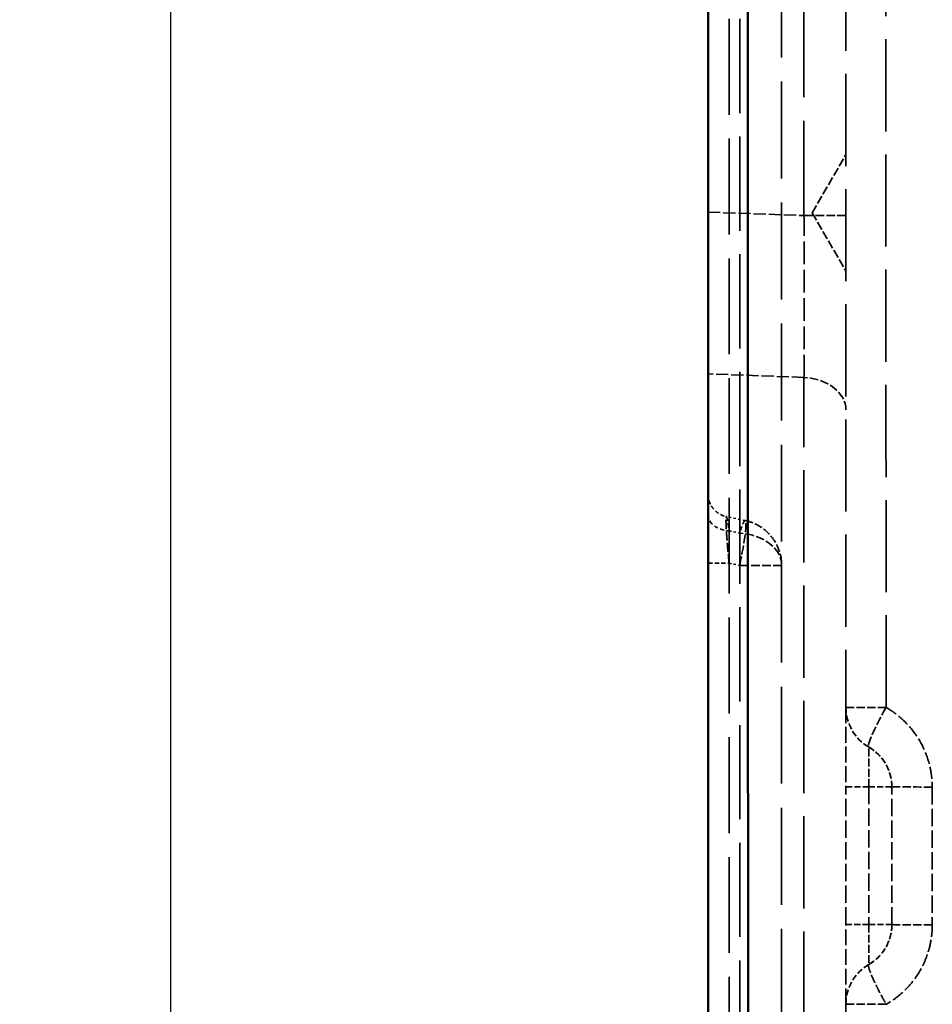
# Model space of a CAD drawing. Header units: millimetres. Extents: x 3367 to 6255, y 2001 to 4216.
# Tile 624 of 656: x 5337 to 5376, y 3965 to 4007. Entities that reach past the tile are written whole.
import ezdxf

# ---------------------------------------------------------------- set-up
doc = ezdxf.new("R2010")
doc.units = ezdxf.units.MM
doc.linetypes.add('DASHED', pattern=[0.2067, 0.1654, -0.0413])
for name, color, linetype, lineweight in [('AM_5', 3, 'Continuous', 25), ('Sichtbare Kanten(DIN)', 7, 'Continuous', 50), ('Sichtbare tangentiale Kanten(DIN)', 7, 'Continuous', 50), ('Verdeckte Kanten(DIN)', 7, 'DASHED', 35), ('Verdeckte tangentiale Kanten(DIN)', 7, 'DASHED', 35)]:
    doc.layers.add(name, color=color, linetype=linetype, lineweight=lineweight)
doc.styles.get("Standard").update_dxf_attribs({"font": 'ISOCP.SHX'})
doc.dimstyles.new('Standard$0', dxfattribs={"dimtxt": 0.18, "dimasz": 0.18, "dimexe": 0.18, "dimexo": 0.0625, "dimgap": 0.09, "dimtad": 0, "dimtih": 1, "dimtoh": 1, "dimdec": 4, "dimzin": 0, "dimdsep": 46, "dimtxsty": 'STANDARD', "dimcen": 0.09, "dimadec": 0, "dimazin": 0, "dimtfac": 1, "dimtdec": 4, "dimtofl": 0, "dimtmove": 0, "dimatfit": 3, "dimfxl": 1, "dimtolj": 1, "dimtzin": 0, "dimarcsym": 0})

# ---------------------------------------------------------------- blocks, each defined once
blk = doc.blocks.new('*D18')
at = {"layer": 'AM_5', "color": 0, "lineweight": -2, "transparency": 16777216}
for p, q in [((5366.55, 4095.878), (5343.015, 4095.878)), ((5343.195, 4094.078), (5343.195, 3447.6)), ((5343.195, 2774.028), (5343.195, 3420.506)), ((5366.55, 2772.228), (5343.015, 2772.228))]:
    blk.add_line(p, q, dxfattribs=at)
at = {"layer": 'AM_5', "color": 0, "transparency": 16777216}
for points in [[(5342.895, 4094.078), (5343.495, 4094.078), (5343.195, 4095.878)], [(5342.895, 2774.028), (5343.495, 2774.028), (5343.195, 2772.228)]]:
    blk.add_solid(points, dxfattribs=at)
at = {"layer": 'Defpoints', "color": 0, "transparency": 16777216}
for p in [(5366.612, 4095.878), (5343.195, 2772.228), (5366.612, 2772.228)]:
    blk.add_point(p, dxfattribs=at)
at = {"layer": 'AM_5', "color": 0, "transparency": 16777216, "insert": (5343.195, 3434.053), "char_height": 10, "attachment_point": 5, "rotation": 90}
blk.add_mtext('\\A1;132,5', dxfattribs=at)

msp = doc.modelspace()

# ---------------------------------------------------------------- linework, layer by layer
at = {"layer": 'Sichtbare Kanten(DIN)'}
msp.add_open_spline([(5366.61241, 3914.2967), (5366.61241, 3915.37552), (5366.61241, 3916.45401), (5366.61241, 3917.53268), (5366.61241, 3918.61125), (5366.61241, 3919.69001), (5366.61241, 3920.76881), (5366.61241, 3922.92617), (5366.61241, 3925.0837), (5366.61241, 3927.24107), (5366.61241, 3931.55632), (5366.61241, 3935.87092), (5366.61241, 3940.18557), (5366.61241, 3941.14136), (5366.61241, 3942.09714), (5366.61241, 3943.05297), (5366.61241, 3946.41206), (5366.61241, 3949.77104), (5366.61241, 3953.13012), (5366.61241, 3957.20126), (5366.61241, 3961.27254), (5366.61241, 3965.3437), (5366.61241, 3965.58736), (5366.61241, 3965.83103), (5366.61241, 3966.0747), (5366.61241, 3968.23213), (5366.61241, 3970.38955), (5366.61241, 3972.54699), (5366.61241, 3979.01927), (5366.61241, 3985.49159), (5366.61241, 3991.96385), (5366.61241, 3996.27871), (5366.61241, 4000.59355), (5366.61241, 4004.90842), (5366.61241, 4009.22327), (5366.61241, 4013.53814), (5366.61241, 4017.85299)], degree=3, knots=[-7.34561127, -7.34561127, -7.34561127, -7.34561127, -4.10915783, -4.10915783, -4.10915783, -0.87299213, -0.87299213, -0.87299213, 5.59858496, 5.59858496, 5.59858496, 18.54327892, 18.54327892, 18.54327892, 21.41078885, 21.41078885, 21.41078885, 31.48807169, 31.48807169, 31.48807169, 43.70153281, 43.70153281, 43.70153281, 44.43253036, 44.43253036, 44.43253036, 50.90482174, 50.90482174, 50.90482174, 70.32164965, 70.32164965, 70.32164965, 83.26627436, 83.26627436, 83.26627436, 96.21083388, 96.21083388, 96.21083388, 96.21083388], dxfattribs=at)
at = {"layer": 'Sichtbare tangentiale Kanten(DIN)'}
msp.add_open_spline([(5368.30186, 3914.29995), (5368.30342, 3915.12183), (5368.30506, 3915.94372), (5368.30682, 3916.7656), (5368.30737, 3917.02466), (5368.30794, 3917.28372), (5368.30851, 3917.54278), (5368.31092, 3918.62252), (5368.31355, 3919.70223), (5368.31618, 3920.78195), (5368.31692, 3921.08693), (5368.31766, 3921.3919), (5368.3184, 3921.69688), (5368.32291, 3923.54877), (5368.32738, 3925.40065), (5368.3316, 3927.25255), (5368.333, 3927.86628), (5368.33437, 3928.48002), (5368.33571, 3929.09375), (5368.34109, 3931.55925), (5368.34589, 3934.02476), (5368.34974, 3936.49027), (5368.35166, 3937.72208), (5368.35335, 3938.95388), (5368.35477, 3940.1857), (5368.35618, 3941.41939), (5368.35733, 3942.6531), (5368.35823, 3943.88679), (5368.36047, 3946.96659), (5368.36117, 3950.04643), (5368.36059, 3953.12622), (5368.35979, 3957.44118), (5368.35649, 3961.75614), (5368.35347, 3966.0711), (5368.35196, 3968.22871), (5368.35051, 3970.38631), (5368.34917, 3972.54392), (5368.34898, 3972.85395), (5368.34879, 3973.16397), (5368.3486, 3973.474), (5368.3471, 3975.93958), (5368.34573, 3978.40516), (5368.34452, 3980.87074), (5368.34331, 3983.33632), (5368.34232, 3985.8019), (5368.34158, 3988.26749), (5368.3412, 3989.49921), (5368.3409, 3990.73094), (5368.34065, 3991.96267), (5368.33991, 3995.66214), (5368.33975, 3999.36161), (5368.34054, 4003.06108), (5368.34067, 4003.67697), (5368.34083, 4004.29286), (5368.341, 4004.90874), (5368.34178, 4007.5803), (5368.34306, 4010.25186), (5368.34471, 4012.92342), (5368.34573, 4014.56715), (5368.34689, 4016.21087), (5368.34814, 4017.85459)], degree=3, knots=[0, 0, 0, 0, 0.02381021, 0.02381021, 0.02381021, 0.03131523, 0.03131523, 0.03131523, 0.06259534, 0.06259534, 0.06259534, 0.07143064, 0.07143064, 0.07143064, 0.12508073, 0.12508073, 0.12508073, 0.14286068, 0.14286068, 0.14286068, 0.21428714, 0.21428714, 0.21428714, 0.24997309, 0.24997309, 0.24997309, 0.28571337, 0.28571337, 0.28571337, 0.37493575, 0.37493575, 0.37493575, 0.49994114, 0.49994114, 0.49994114, 0.56244747, 0.56244747, 0.56244747, 0.57142897, 0.57142897, 0.57142897, 0.64285725, 0.64285725, 0.64285725, 0.71428558, 0.71428558, 0.71428558, 0.74996896, 0.74996896, 0.74996896, 0.85714318, 0.85714318, 0.85714318, 0.87498552, 0.87498552, 0.87498552, 0.95238106, 0.95238106, 0.95238106, 1, 1, 1, 1], dxfattribs=at)
at = {"layer": 'Verdeckte Kanten(DIN)', "ltscale": 25.506298}
msp.add_line((5369.81241, 2924.95889), (5369.81241, 4018.93043), dxfattribs=at)
at = {"layer": 'Verdeckte Kanten(DIN)', "ltscale": 2.237517}
for q in [(5372.61241, 4001.52148), (5372.61241, 3996.43449)]:
    msp.add_line((5371.14392, 3998.97798), q, dxfattribs=at)
at = {"layer": 'Verdeckte Kanten(DIN)', "ltscale": 0.640723}
msp.add_line((5368.22572, 3985.57672), (5367.40577, 3985.74991), dxfattribs=at)
at = {"layer": 'Verdeckte Kanten(DIN)', "ltscale": 4.571172}
msp.add_line((5372.61241, 3967.97802), (5372.61241, 3973.97802), dxfattribs=at)
at = {"layer": 'Verdeckte Kanten(DIN)', "ltscale": 4.571327}
msp.add_line((5374.61241, 3967.97802), (5374.61241, 3973.97818), dxfattribs=at)
at = {"layer": 'Verdeckte Kanten(DIN)', "ltscale": 1.595562}
msp.add_arc((5374.61241, 3977.44212), 2, 180, 239.999514, dxfattribs=at)
at = {"layer": 'Verdeckte Kanten(DIN)', "ltscale": 1.595389}
msp.add_arc((5372.61241, 3973.97802), 2, 0.006984, 60, dxfattribs=at)
at = {"layer": 'Verdeckte Kanten(DIN)', "ltscale": 1.595575}
for centre, start, end in [((5372.61241, 3967.97802), 300, 0), ((5374.61241, 3964.51391), 120, 180)]:
    msp.add_arc(centre, 2, start, end, dxfattribs=at)
at = {"layer": 'Verdeckte Kanten(DIN)', "ltscale": 8.21321e-05}
msp.add_ellipse((5367.81239, 3983.61986), major_axis=(0.41333, 1.95686), ratio=0.08528816, start_param=6.28306606, end_param=6.28318558, dxfattribs=at)
at = {"layer": 'Verdeckte Kanten(DIN)', "ltscale": 24.267393}
msp.add_open_spline([(5372.61241, 4015.0626), (5372.61241, 4011.92755), (5372.61241, 4008.79258), (5372.61241, 4005.65748), (5372.61241, 4002.52246), (5372.61241, 3999.38732), (5372.61241, 3996.25229), (5372.61241, 3993.11715), (5372.61241, 3989.98213), (5372.61241, 3986.84711), (5372.61241, 3983.71213), (5372.61241, 3980.57716), (5372.61241, 3977.44212)], degree=3, knots=[0.00004127, 0.00004127, 0.00004127, 0.00004127, 9.40520933, 9.40520933, 9.40520933, 18.8101034, 18.8101034, 18.8101034, 28.21537051, 28.21537051, 28.21537051, 37.62054838, 37.62054838, 37.62054838, 37.62054838], dxfattribs=at)
at = {"layer": 'Verdeckte Kanten(DIN)', "ltscale": 1.037957}
msp.add_open_spline([(5366.61241, 3986.72821), (5366.61241, 3986.72795), (5366.61241, 3986.72763), (5366.61241, 3986.72713), (5366.61241, 3986.72692), (5366.61241, 3986.72606), (5366.61241, 3986.72542), (5366.61242, 3986.72286), (5366.61243, 3986.72094), (5366.6125, 3986.71326), (5366.61261, 3986.7075), (5366.61323, 3986.68446), (5366.61415, 3986.66719), (5366.61961, 3986.59813), (5366.62778, 3986.54646), (5366.66499, 3986.39037), (5366.70816, 3986.28772), (5366.82231, 3986.10618), (5366.89407, 3986.02456), (5367.05772, 3985.88942), (5367.15179, 3985.83441), (5367.30106, 3985.77649), (5367.35302, 3985.76097), (5367.40572, 3985.74984)], degree=3, knots=[0, 0, 0, 0, 0.000087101, 0.000087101, 0.000151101, 0.000151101, 0.000343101, 0.000343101, 0.000919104, 0.000919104, 0.00264717, 0.00264717, 0.007832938, 0.007832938, 0.023431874, 0.023431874, 0.055970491, 0.055970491, 0.087766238, 0.087766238, 0.119641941, 0.119641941, 0.135801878, 0.135801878, 0.135801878, 0.135801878], dxfattribs=at)
at = {"layer": 'Verdeckte Kanten(DIN)', "ltscale": 8.05153e-05}
msp.add_open_spline([(5367.40575, 3985.74985), (5367.40575, 3985.74985), (5367.40575, 3985.74985), (5367.40576, 3985.74985)], degree=3, dxfattribs=at)
at = {"layer": 'Verdeckte Kanten(DIN)', "ltscale": 2.076097}
msp.add_open_spline([(5368.22574, 3985.5767), (5368.43329, 3985.53286), (5368.63619, 3985.4545), (5369.00342, 3985.24074), (5369.17193, 3985.10205), (5369.45297, 3984.78336), (5369.56898, 3984.59936), (5369.73553, 3984.20885), (5369.7877, 3983.99735), (5369.81007, 3983.73056), (5369.81239, 3983.6752), (5369.81241, 3983.61989)], degree=3, knots=[0, 0, 0, 0, 0.063638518, 0.063638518, 0.127472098, 0.127472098, 0.191109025, 0.191109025, 0.254835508, 0.254835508, 0.271428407, 0.271428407, 0.271428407, 0.271428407], dxfattribs=at)
at = {"layer": 'Verdeckte Kanten(DIN)', "ltscale": 4.143844}
for points, knots in [([(5372.61241, 3977.44212), (5372.61241, 3977.44191), (5372.61241, 3977.4417), (5372.61241, 3977.44103), (5372.61241, 3977.44036), (5372.61241, 3977.43924), (5372.61241, 3977.43778), (5372.61241, 3977.43485), (5372.61241, 3977.43056), (5372.61241, 3977.42486), (5372.61241, 3977.41344), (5372.61241, 3977.39634), (5372.61241, 3977.37389), (5372.61241, 3977.32896), (5372.61241, 3977.26259), (5372.61241, 3977.17564), (5372.61241, 3977.03894), (5372.61241, 3976.85129), (5372.61241, 3976.62216), (5372.61241, 3976.56044), (5372.61241, 3976.49563), (5372.61241, 3976.42789), (5372.61241, 3976.12953), (5372.61241, 3975.77417), (5372.61241, 3975.38638), (5372.61241, 3975.35888), (5372.61241, 3975.33121), (5372.61241, 3975.30338), (5372.61241, 3974.88331), (5372.61241, 3974.42814), (5372.61241, 3973.97802)], [0, 0, 0, 0, 0.08497034, 0.08497034, 0.08497034, 0.1699453, 0.1699453, 0.1699453, 0.33991616, 0.33991616, 0.33991616, 0.67997942, 0.67997942, 0.67997942, 1.36038747, 1.36038747, 1.36038747, 2.43016543, 2.43016543, 2.43016543, 2.71834726, 2.71834726, 2.71834726, 3.98755015, 3.98755015, 3.98755015, 4.07757585, 4.07757585, 4.07757585, 5.43676382, 5.43676382, 5.43676382, 5.43676382]), ([(5372.61241, 3964.51391), (5372.61241, 3964.51412), (5372.61241, 3964.51434), (5372.61241, 3964.515), (5372.61241, 3964.51567), (5372.61241, 3964.51679), (5372.61241, 3964.51825), (5372.61241, 3964.52118), (5372.61241, 3964.52547), (5372.61241, 3964.53117), (5372.61241, 3964.54259), (5372.61241, 3964.55969), (5372.61241, 3964.58214), (5372.61241, 3964.62707), (5372.61241, 3964.69345), (5372.61241, 3964.78039), (5372.61241, 3964.91709), (5372.61241, 3965.10474), (5372.61241, 3965.33387), (5372.61241, 3965.39559), (5372.61241, 3965.4604), (5372.61241, 3965.52814), (5372.61241, 3965.8265), (5372.61241, 3966.18186), (5372.61241, 3966.56965), (5372.61241, 3966.59715), (5372.61241, 3966.62482), (5372.61241, 3966.65265), (5372.61241, 3967.07272), (5372.61241, 3967.52789), (5372.61241, 3967.97802)], [0, 0, 0, 0, 0.08497034, 0.08497034, 0.08497034, 0.1699453, 0.1699453, 0.1699453, 0.33991616, 0.33991616, 0.33991616, 0.67997942, 0.67997942, 0.67997942, 1.36038747, 1.36038747, 1.36038747, 2.43016545, 2.43016545, 2.43016545, 2.71834726, 2.71834726, 2.71834726, 3.98755017, 3.98755017, 3.98755017, 4.07757585, 4.07757585, 4.07757585, 5.43676383, 5.43676383, 5.43676383, 5.43676383])]:
    msp.add_open_spline(points, degree=3, knots=knots, dxfattribs=at)
at = {"layer": 'Verdeckte Kanten(DIN)', "ltscale": 1.608979}
msp.add_open_spline([(5374.61241, 3973.97826), (5374.61237, 3974.30769), (5374.48208, 3974.82199), (5374.06469, 3975.39005), (5373.77149, 3975.61822), (5373.6124, 3975.71007)], degree=3, knots=[0.00024557, 0.00024557, 0.00024557, 0.00024557, 0.99555667, 1.55384291, 2.11210431, 2.11210431, 2.11210431, 2.11210431], dxfattribs=at)
at = {"layer": 'Verdeckte Kanten(DIN)', "ltscale": 1.610107}
msp.add_open_spline([(5373.6124, 3966.24596), (5373.76279, 3966.33273), (5373.90205, 3966.44004), (5374.02526, 3966.56304), (5374.13732, 3966.67492), (5374.23613, 3966.79979), (5374.31896, 3966.9351), (5374.32735, 3966.94882), (5374.33559, 3966.96264), (5374.34365, 3966.97656), (5374.42711, 3967.12072), (5374.4924, 3967.27563), (5374.53761, 3967.43618), (5374.53979, 3967.44394), (5374.54193, 3967.4517), (5374.54401, 3967.45948), (5374.56669, 3967.54392), (5374.58379, 3967.62984), (5374.5952, 3967.71652), (5374.6009, 3967.75986), (5374.60518, 3967.80338), (5374.60809, 3967.847), (5374.60955, 3967.86881), (5374.61066, 3967.89064), (5374.61133, 3967.91247), (5374.61199, 3967.93431), (5374.6122, 3967.95616), (5374.61241, 3967.97802)], degree=3, knots=[0.00012256, 0.00012256, 0.00012256, 0.00012256, 0.5279508, 0.5279508, 0.5279508, 1.00804731, 1.00804731, 1.00804731, 1.05673069, 1.05673069, 1.05673069, 1.56075206, 1.56075206, 1.56075206, 1.5850928, 1.5850928, 1.5850928, 1.84929137, 1.84929137, 1.84929137, 1.98135874, 1.98135874, 1.98135874, 2.04740172, 2.04740172, 2.04740172, 2.11345681, 2.11345681, 2.11345681, 2.11345681], dxfattribs=at)
at = {"layer": 'Verdeckte Kanten(DIN)', "ltscale": 27.355537}
msp.add_open_spline([(5372.61241, 3964.51391), (5372.61241, 3964.3126), (5372.61241, 3964.11128), (5372.61241, 3963.90996), (5372.61241, 3961.75481), (5372.61241, 3959.59976), (5372.61241, 3957.44462), (5372.61241, 3955.08825), (5372.61241, 3952.73177), (5372.61241, 3950.37534), (5372.61241, 3948.0189), (5372.61241, 3945.66249), (5372.61241, 3943.3061), (5372.61241, 3942.98794), (5372.61241, 3942.66977), (5372.61241, 3942.3516), (5372.61241, 3941.49158), (5372.61241, 3940.63155), (5372.61241, 3939.77153), (5372.61241, 3938.59505), (5372.61241, 3937.41858), (5372.61241, 3936.2421)], degree=3, knots=[50.54881095, 50.54881095, 50.54881095, 50.54881095, 51.15276055, 51.15276055, 51.15276055, 57.61822386, 57.61822386, 57.61822386, 64.68743251, 64.68743251, 64.68743251, 71.75664852, 71.75664852, 71.75664852, 72.71115704, 72.71115704, 72.71115704, 75.29127848, 75.29127848, 75.29127848, 78.82079325, 78.82079325, 78.82079325, 78.82079325], dxfattribs=at)
at = {"layer": 'Verdeckte tangentiale Kanten(DIN)', "ltscale": 24.928251}
msp.add_line((5370.78672, 3998.85791), (5370.78672, 4076.14795), dxfattribs=at)
at = {"layer": 'Verdeckte tangentiale Kanten(DIN)', "ltscale": 24.794287}
msp.add_line((5367.98672, 3839.32133), (5367.98672, 4018.6956), dxfattribs=at)
at = {"layer": 'Verdeckte tangentiale Kanten(DIN)', "ltscale": 25.227581}
msp.add_line((5367.52525, 4017.85299), (5367.52525, 3287.81725), dxfattribs=at)
at = {"layer": 'Verdeckte tangentiale Kanten(DIN)', "ltscale": 3.194447}
for p, q in [((5366.61241, 3999.00918), (5370.78672, 3998.85791)), ((5370.78672, 3991.81375), (5366.61241, 3991.96502))]:
    msp.add_line(p, q, dxfattribs=at)
at = {"layer": 'Verdeckte tangentiale Kanten(DIN)', "ltscale": 2.260439}
msp.add_line((5372.61241, 3998.85791), (5370.78672, 3998.85791), dxfattribs=at)
at = {"layer": 'Verdeckte tangentiale Kanten(DIN)', "ltscale": 24.295498}
msp.add_line((5370.78672, 3938.54867), (5370.78672, 3991.81375), dxfattribs=at)
at = {"layer": 'Verdeckte tangentiale Kanten(DIN)', "ltscale": 0.360553}
for p, q in [((5367.52525, 3985.12619), (5367.98672, 3985.02872)), ((5367.52525, 3983.71736), (5367.98672, 3983.61989))]:
    msp.add_line(p, q, dxfattribs=at)
at = {"layer": 'Verdeckte tangentiale Kanten(DIN)', "ltscale": 1.595575}
for p, q in [((5373.61241, 3973.97802), (5372.61241, 3973.97802)), ((5373.61241, 3973.97802), (5374.61241, 3973.97802)), ((5372.61241, 3967.97802), (5373.61241, 3967.97802)), ((5374.61241, 3967.97802), (5373.61241, 3967.97802))]:
    msp.add_line(p, q, dxfattribs=at)
at = {"layer": 'Verdeckte tangentiale Kanten(DIN)', "ltscale": 4.571172}
msp.add_line((5373.61241, 3973.97802), (5373.61241, 3967.97802), dxfattribs=at)
at = {"layer": 'Verdeckte tangentiale Kanten(DIN)', "ltscale": 4.571734}
msp.add_line((5376.3705, 3973.97091), (5376.3705, 3967.97022), dxfattribs=at)
at = {"layer": 'Verdeckte tangentiale Kanten(DIN)', "ltscale": 2.260439}
for centre, ratio, end_param in [((5370.61241, 3990.40492), 0.70710678, 1.48352986), ((5367.81241, 3983.61989), 0.70710678, 1.48352986), ((5367.81241, 3983.61989), 0.00001, 1.48352989)]:
    msp.add_ellipse(centre, major_axis=(2, 0), ratio=ratio, start_param=0, end_param=end_param, dxfattribs=at)
at = {"layer": 'Verdeckte tangentiale Kanten(DIN)', "ltscale": 1.13017}
for centre, ratio, start_param, end_param in [((5367.61241, 3985.83061), 0.70710678, 0, 1.48352986), ((5367.61241, 3983.71736), 0.00001, 0.00000057, 1.48353052)]:
    msp.add_ellipse(centre, major_axis=(-1, 0), ratio=ratio, start_param=start_param, end_param=end_param, dxfattribs=at)
at = {"layer": 'Verdeckte tangentiale Kanten(DIN)', "ltscale": 1.196409}
msp.add_ellipse((5367.81241, 3983.61989), major_axis=(0.41331, 1.95683), ratio=0.08528816, start_param=0, end_param=0.78523595, dxfattribs=at)
at = {"layer": 'Verdeckte tangentiale Kanten(DIN)', "ltscale": 2.365784}
msp.add_ellipse((5367.81241, 3983.61989), major_axis=(0.41331, 1.95683), ratio=0.08528816, start_param=4.73040141, end_param=6.28306578, dxfattribs=at)
at = {"layer": 'Verdeckte tangentiale Kanten(DIN)', "ltscale": 2.295399}
msp.add_ellipse((5374.61234, 3977.44215), major_axis=(-0.99997, -1.73207), ratio=0.10741286, start_param=4.77669737, end_param=6.28317039, dxfattribs=at)
at = {"layer": 'Verdeckte tangentiale Kanten(DIN)', "ltscale": 2.208657}
msp.add_ellipse((5376.61241, 3973.97826), major_axis=(-2, 0), ratio=0.00370057, start_param=0.00000033, end_param=1.44954649, dxfattribs=at)
at = {"layer": 'Verdeckte tangentiale Kanten(DIN)', "ltscale": 2.210104}
msp.add_ellipse((5376.61241, 3967.97802), major_axis=(-2, 0), ratio=0.00392884, start_param=0, end_param=1.45049603, dxfattribs=at)
at = {"layer": 'Verdeckte tangentiale Kanten(DIN)', "ltscale": 24.272707}
msp.add_open_spline([(5374.36254, 3977.4381), (5374.36104, 3980.54585), (5374.35864, 3986.79965), (5374.35254, 3999.34235), (5374.3523, 4008.77595), (5374.35509, 4015.06683)], degree=3, knots=[63.17690172, 63.17690172, 63.17690172, 63.17690172, 72.49869952, 81.93159951, 100.7973693, 100.7973693, 100.7973693, 100.7973693], dxfattribs=at)
at = {"layer": 'Verdeckte tangentiale Kanten(DIN)', "ltscale": 5.961525}
msp.add_open_spline([(5370.78672, 3991.81375), (5370.79139, 3992.27352), (5370.79497, 3992.77987), (5370.79736, 3993.32321), (5370.79975, 3993.86577), (5370.80095, 3994.44338), (5370.80095, 3995.04507), (5370.80095, 3995.64676), (5370.79975, 3996.27347), (5370.79736, 3996.91368), (5370.79497, 3997.55483), (5370.79139, 3998.20724), (5370.78672, 3998.85791)], degree=3, knots=[0, 0, 0, 0, 0.25018233, 0.25018233, 0.25018233, 0.5, 0.5, 0.5, 0.74981767, 0.74981767, 0.74981767, 1, 1, 1, 1], dxfattribs=at)
at = {"layer": 'Verdeckte tangentiale Kanten(DIN)', "ltscale": 2.403045}
msp.add_open_spline([(5367.52525, 3983.71736), (5367.50241, 3983.94973), (5367.46002, 3984.41234), (5367.41326, 3985.02337), (5367.38851, 3985.48395), (5367.38851, 3985.71281), (5367.39972, 3985.75108), (5367.40575, 3985.74985)], degree=3, knots=[-2.38338971, -2.38338971, -2.38338971, -2.38338971, -1.70242122, -1.02145273, -0.34048424, 0.34048424, 0.78219703, 0.78219703, 0.78219703, 0.78219703], dxfattribs=at)
at = {"layer": 'Verdeckte tangentiale Kanten(DIN)', "ltscale": 1.230421}
msp.add_open_spline([(5367.40576, 3985.74985), (5367.40901, 3985.74918), (5367.42337, 3985.72825), (5367.46002, 3985.56837), (5367.50241, 3985.29191), (5367.52525, 3985.12619)], degree=3, knots=[0.7824366, 0.7824366, 0.7824366, 0.7824366, 1.02145273, 1.70242122, 2.38338971, 2.38338971, 2.38338971, 2.38338971], dxfattribs=at)
at = {"layer": 'Verdeckte tangentiale Kanten(DIN)', "ltscale": 2.202448}
msp.add_open_spline([(5372.61241, 3977.44212), (5372.61241, 3977.44183), (5372.64094, 3977.44125), (5372.76752, 3977.44041), (5372.97249, 3977.43965), (5373.24713, 3977.43899), (5373.57983, 3977.43846), (5373.95621, 3977.43808), (5374.22614, 3977.43794), (5374.36246, 3977.43789)], degree=3, knots=[0, 0, 0, 0, 0.41227599, 0.82455074, 1.23682427, 1.64909656, 2.06136762, 2.47363745, 2.8858182, 2.8858182, 2.8858182, 2.8858182], dxfattribs=at)
at = {"layer": 'Verdeckte tangentiale Kanten(DIN)', "ltscale": 3.202648}
msp.add_open_spline([(5374.36252, 3977.43806), (5374.40004, 3977.41595), (5374.43754, 3977.39384), (5374.47458, 3977.37095), (5374.51165, 3977.34805), (5374.54824, 3977.32436), (5374.58446, 3977.3001), (5374.6569, 3977.25158), (5374.72783, 3977.20077), (5374.79704, 3977.14768), (5374.93546, 3977.04149), (5375.06699, 3976.92618), (5375.19073, 3976.80278), (5375.43799, 3976.55623), (5375.65419, 3976.27746), (5375.8298, 3975.97524), (5375.84993, 3975.9406), (5375.86952, 3975.90565), (5375.88858, 3975.87041), (5376.03579, 3975.5982), (5376.15113, 3975.30807), (5376.23188, 3975.00895), (5376.27752, 3974.83989), (5376.31212, 3974.66797), (5376.33528, 3974.49453), (5376.34686, 3974.40783), (5376.35559, 3974.32075), (5376.36156, 3974.23349), (5376.36454, 3974.18986), (5376.36684, 3974.14619), (5376.36821, 3974.1025), (5376.36959, 3974.05882), (5376.37004, 3974.01511), (5376.3705, 3973.9714)], degree=3, knots=[0.00006971, 0.00006971, 0.00006971, 0.00006971, 0.13110314, 0.13110314, 0.13110314, 0.26222154, 0.26222154, 0.26222154, 0.52448772, 0.52448772, 0.52448772, 1.04906362, 1.04906362, 1.04906362, 2.09723404, 2.09723404, 2.09723404, 2.21738243, 2.21738243, 2.21738243, 3.14547009, 3.14547009, 3.14547009, 3.67000965, 3.67000965, 3.67000965, 3.93224154, 3.93224154, 3.93224154, 4.0633457, 4.0633457, 4.0633457, 4.19444162, 4.19444162, 4.19444162, 4.19444162], dxfattribs=at)
at = {"layer": 'Verdeckte tangentiale Kanten(DIN)', "ltscale": 2.072808}
for points, knots in [([(5373.61241, 3973.97802), (5373.61223, 3974.00635), (5373.6121, 3974.0347), (5373.612, 3974.06301), (5373.61189, 3974.09132), (5373.61183, 3974.1196), (5373.61179, 3974.14782), (5373.6117, 3974.20423), (5373.61172, 3974.26039), (5373.6118, 3974.31599), (5373.61194, 3974.4272), (5373.61228, 3974.53616), (5373.61236, 3974.64085), (5373.61238, 3974.66298), (5373.61239, 3974.68492), (5373.61238, 3974.70666), (5373.61231, 3974.89044), (5373.61243, 3975.0594), (5373.61241, 3975.20276), (5373.61241, 3975.23676), (5373.6124, 3975.26933), (5373.61237, 3975.30037), (5373.61228, 3975.41565), (5373.61236, 3975.5098), (5373.61241, 3975.57822), (5373.61241, 3975.58746), (5373.61242, 3975.59623), (5373.61242, 3975.60452), (5373.61243, 3975.63523), (5373.61219, 3975.65954), (5373.61202, 3975.677), (5373.61191, 3975.68809), (5373.61183, 3975.69642), (5373.61187, 3975.70203), (5373.61189, 3975.70484), (5373.61193, 3975.70697), (5373.61202, 3975.7082), (5373.61211, 3975.70943), (5373.61223, 3975.70976), (5373.61241, 3975.71006)], [0, 0, 0, 0, 0.08506716, 0.08506716, 0.08506716, 0.17010803, 0.17010803, 0.17010803, 0.34012898, 0.34012898, 0.34012898, 0.68020715, 0.68020715, 0.68020715, 0.75209696, 0.75209696, 0.75209696, 1.35998958, 1.35998958, 1.35998958, 1.50419392, 1.50419392, 1.50419392, 2.03978233, 2.03978233, 2.03978233, 2.11209687, 2.11209687, 2.11209687, 2.37984006, 2.37984006, 2.37984006, 2.54988025, 2.54988025, 2.54988025, 2.6349293, 2.6349293, 2.6349293, 2.71999982, 2.71999982, 2.71999982, 2.71999982]), ([(5373.61241, 3967.97802), (5373.61223, 3967.94968), (5373.6121, 3967.92133), (5373.612, 3967.89302), (5373.61189, 3967.86471), (5373.61183, 3967.83643), (5373.61179, 3967.80821), (5373.6117, 3967.7518), (5373.61172, 3967.69564), (5373.6118, 3967.64004), (5373.61194, 3967.52883), (5373.61228, 3967.41987), (5373.61236, 3967.31518), (5373.61238, 3967.29305), (5373.61239, 3967.27111), (5373.61238, 3967.24937), (5373.61231, 3967.06559), (5373.61243, 3966.89663), (5373.61241, 3966.75327), (5373.61241, 3966.71927), (5373.6124, 3966.6867), (5373.61237, 3966.65566), (5373.61228, 3966.54038), (5373.61236, 3966.44623), (5373.61241, 3966.37781), (5373.61241, 3966.36857), (5373.61242, 3966.3598), (5373.61242, 3966.35151), (5373.61243, 3966.3208), (5373.61219, 3966.29649), (5373.61202, 3966.27903), (5373.61191, 3966.26794), (5373.61183, 3966.25961), (5373.61187, 3966.254), (5373.61189, 3966.25119), (5373.61193, 3966.24906), (5373.61202, 3966.24783), (5373.61211, 3966.2466), (5373.61223, 3966.24627), (5373.61241, 3966.24597)], [0, 0, 0, 0, 0.08506716, 0.08506716, 0.08506716, 0.17010803, 0.17010803, 0.17010803, 0.34012898, 0.34012898, 0.34012898, 0.68020715, 0.68020715, 0.68020715, 0.75209696, 0.75209696, 0.75209696, 1.35998958, 1.35998958, 1.35998958, 1.50419392, 1.50419392, 1.50419392, 2.03978233, 2.03978233, 2.03978233, 2.11209687, 2.11209687, 2.11209687, 2.37984006, 2.37984006, 2.37984006, 2.54988026, 2.54988026, 2.54988026, 2.6349293, 2.6349293, 2.6349293, 2.71999982, 2.71999982, 2.71999982, 2.71999982])]:
    msp.add_open_spline(points, degree=3, knots=knots, dxfattribs=at)
at = {"layer": 'Verdeckte tangentiale Kanten(DIN)', "ltscale": 3.19965}
msp.add_open_spline([(5376.37427, 3967.97019), (5376.37387, 3967.92648), (5376.37346, 3967.8828), (5376.37214, 3967.83913), (5376.37081, 3967.79545), (5376.36855, 3967.7518), (5376.36561, 3967.7082), (5376.35971, 3967.62098), (5376.35106, 3967.53395), (5376.33953, 3967.44732), (5376.31649, 3967.27403), (5376.28198, 3967.1023), (5376.23649, 3966.93339), (5376.14563, 3966.59595), (5376.01099, 3966.26977), (5375.83614, 3965.96768), (5375.82002, 3965.93983), (5375.80356, 3965.91219), (5375.78677, 3965.88476), (5375.62121, 3965.61435), (5375.42305, 3965.36445), (5375.19841, 3965.14094), (5374.9512, 3964.89497), (5374.67191, 3964.68096), (5374.3703, 3964.50727)], degree=3, knots=[0.0000265, 0.0000265, 0.0000265, 0.0000265, 0.13113027, 0.13113027, 0.13113027, 0.26227901, 0.26227901, 0.26227901, 0.5246156, 0.5246156, 0.5246156, 1.04935719, 1.04935719, 1.04935719, 2.09765974, 2.09765974, 2.09765974, 2.19428523, 2.19428523, 2.19428523, 3.146817, 3.146817, 3.146817, 4.19510526, 4.19510526, 4.19510526, 4.19510526], dxfattribs=at)
at = {"layer": 'Verdeckte tangentiale Kanten(DIN)', "ltscale": 2.305461}
msp.add_open_spline([(5373.61241, 3966.24596), (5373.60216, 3966.24005), (5373.59661, 3966.22602), (5373.59572, 3966.20405), (5373.59461, 3966.17651), (5373.60092, 3966.13632), (5373.61486, 3966.08413), (5373.62315, 3966.05307), (5373.63414, 3966.01779), (5373.64764, 3965.97873), (5373.67479, 3965.90021), (5373.71205, 3965.80653), (5373.75837, 3965.70026), (5373.80469, 3965.594), (5373.86008, 3965.47513), (5373.92314, 3965.34671), (5373.9545, 3965.28284), (5373.98777, 3965.21661), (5374.02263, 3965.14864), (5374.08124, 3965.03441), (5374.14438, 3964.91528), (5374.20977, 3964.79536), (5374.26191, 3964.69973), (5374.31553, 3964.6035), (5374.37029, 3964.50728)], degree=3, knots=[0, 0, 0, 0, 0.111110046, 0.111110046, 0.111110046, 0.250435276, 0.250435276, 0.250435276, 0.333330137, 0.333330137, 0.333330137, 0.499997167, 0.499997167, 0.499997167, 0.666663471, 0.666663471, 0.666663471, 0.749558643, 0.749558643, 0.749558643, 0.888887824, 0.888887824, 0.888887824, 0.999994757, 0.999994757, 0.999994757, 0.999994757], dxfattribs=at)
at = {"layer": 'Verdeckte tangentiale Kanten(DIN)', "ltscale": 2.208487}
msp.add_open_spline([(5374.37024, 3964.50727), (5374.23347, 3964.50733), (5373.96255, 3964.50756), (5373.5846, 3964.50815), (5373.25036, 3964.50899), (5372.97436, 3964.51003), (5372.76833, 3964.51123), (5372.64108, 3964.51254), (5372.6124, 3964.51346), (5372.61241, 3964.51391)], degree=3, knots=[0.00006235, 0.00006235, 0.00006235, 0.00006235, 0.41340013, 0.82679856, 1.24019528, 1.6535903, 2.06698362, 2.48037523, 2.89376514, 2.89376514, 2.89376514, 2.89376514], dxfattribs=at)

# ---------------------------------------------------------------- dimensions: what is measured, and where the dimension line sits
at = {"layer": 'AM_5'}
dim = msp.add_linear_dim(base=(5343.19532, 2772.22762), p1=(5366.61241, 4095.87798), p2=(5366.61241, 2772.22762), angle=90, text='132,5', dimstyle='Standard$0', override={"dimtxt": 10, "dimasz": 1.8, "dimtih": 0, "dimtoh": 0}, dxfattribs=at)
dim.commit()
dim.dimension.update_dxf_attribs({"geometry": '*D18', "text_midpoint": (5343.19532, 3434.0528), "dimtype": 160})

doc.saveas('drawing.dxf')
